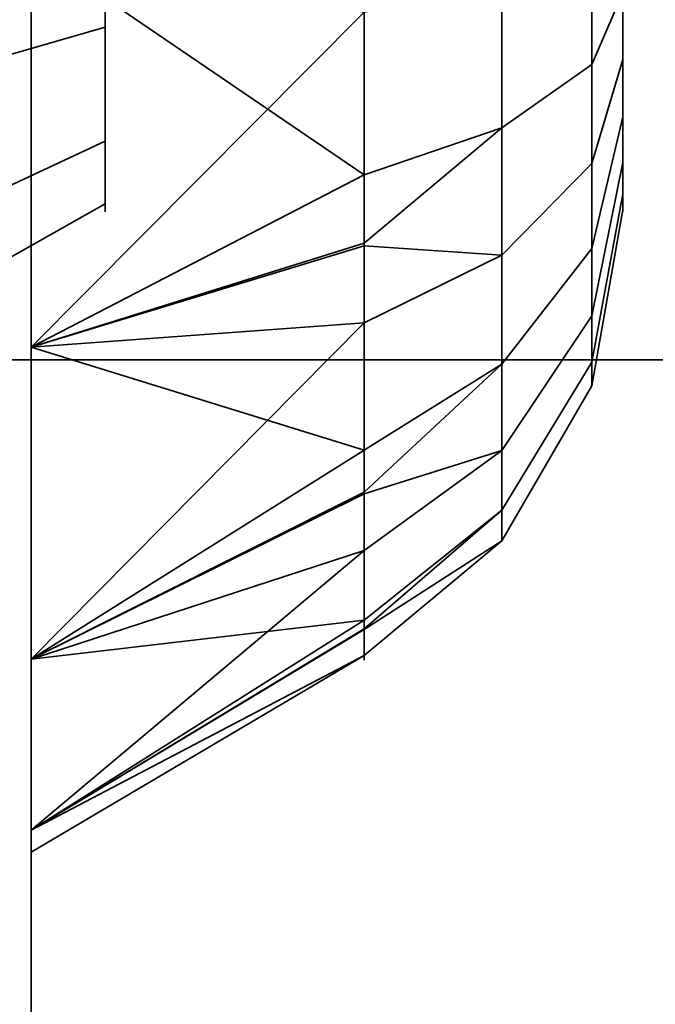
# Model space of a CAD drawing. Header units: millimetres. Extents: x -508 to 6708, y -110 to 248.
# Tile 501 of 656: x 1135.484 to 1136.344, y -6.172 to -4.84. Entities that reach past the tile are written whole.
import ezdxf

# ---------------------------------------------------------------- set-up
doc = ezdxf.new("R2010")
doc.units = ezdxf.units.MM
doc.layers.add('151', color=7, linetype='Continuous', true_color=0xffffff)

# ---------------------------------------------------------------- blocks, each defined once
blk = doc.blocks.new('UG_SURFACE_002')
at = {"layer": '151', "color": 252, "linetype": 'Continuous', "lineweight": 35}
for points in [[(2057.4999, -5.3, 2215.25), (2057.4999, 229.4, 2215.25), (942.5, 229.4, 2215.25), (942.5, -5.3, 2215.25)], [(1092.5, -5.3, 2065.2499), (1092.5, 229.4, 2065.2499), (1907.5, 229.4, 2065.2499), (1907.5, -5.3, 2065.2499)], [(2057.4999, -5.3, 2215.25), (942.5, -5.3, 2215.25), (1092.5, -5.3, 2065.2499), (1907.5, -5.3, 2065.2499)]]:
    blk.add_3dface(points, dxfattribs=at)
blk = doc.blocks.new('UG_SURFACE_254')
at = {"layer": '151', "color": 252, "linetype": 'Continuous', "lineweight": 35}
for points in [[(1135.5, 61.62, 2021.75), (1135.5, 61.62, -7.75), (1135.5, -22.22, -7.75), (1135.5, -22.22, 2021.75)], [(1137, -22.22, 2020.2501), (1137, 61.62, 2020.2501), (1135.5, 61.62, 2021.75), (1135.5, -22.22, 2021.75)], [(1137, 61.62, -7.75), (1137, -22.22, -7.75), (1135.5, -22.22, -7.75), (1135.5, 61.62, -7.75)]]:
    blk.add_3dface(points, dxfattribs=at)
blk = doc.blocks.new('UG_SURFACE_255')
at = {"layer": '151', "color": 252, "linetype": 'Continuous', "lineweight": 35}
for points in [[(1135.5, 61.62, 2021.75), (1135.5, 61.62, -7.75), (1135.5, -22.22, -7.75), (1135.5, -22.22, 2021.75)], [(1137, -22.22, 2020.2501), (1137, 61.62, 2020.2501), (1135.5, 61.62, 2021.75), (1135.5, -22.22, 2021.75)], [(1137, 61.62, -7.75), (1137, -22.22, -7.75), (1135.5, -22.22, -7.75), (1135.5, 61.62, -7.75)]]:
    blk.add_3dface(points, dxfattribs=at)
blk = doc.blocks.new('UG_SURFACE_256')
at = {"layer": '151', "color": 252, "linetype": 'Continuous', "lineweight": 35}
for points in [[(1135.5, -22.22, 2021.75), (1864.5, -22.22, 2021.75), (1864.5, 61.62, 2021.75), (1135.5, 61.62, 2021.75)], [(1137, 61.62, 2020.2501), (1137, -22.22, 2020.2501), (1135.5, -22.22, 2021.75), (1135.5, 61.62, 2021.75)], [(1082, -5.3, 2075.2499), (1918, -5.3, 2075.2499), (1916.5, -5.3, 2073.75), (1083.5, -5.3, 2073.75)], [(1082, -5.3, 2075.2499), (1082, -22.22, 2075.2499), (1918, -22.22, 2075.2499), (1918, -5.3, 2075.2499)], [(1083.5, -5.3, 2073.75), (1916.5, -5.3, 2073.75), (1916.5, -22.22, 2073.75), (1083.5, -22.22, 2073.75)]]:
    blk.add_3dface(points, dxfattribs=at)
blk = doc.blocks.new('UG_SURFACE_267')
at = {"layer": '151', "color": 252, "linetype": 'Continuous', "lineweight": 35}
for points in [[(1134.8, -18.0201, 979.25), (1134.8, 2.4, 979.25), (1135.5, 2.4, 979.25), (1135.5, -18.0201, 979.25)], [(1135.5, 2.4, 979.25), (1135.5, -6.686, 983.2348), (1135.5, -7.1779, 982.9508)], [(1135.5, -7.1779, 982.9508), (1135.5, -7.7428, 982.8914), (1135.5, -18.0201, 979.25), (1135.5, 2.4, 979.25)], [(1135.5, 2.4, 979.25), (1135.5, -6.234, 984.25), (1135.5, -6.3521, 983.6944)], [(1135.5, -6.3521, 983.6944), (1135.5, -6.686, 983.2348), (1135.5, 2.4, 979.25)], [(1135.5, 2.341, 1004.814), (1135.5, -6.234, 984.25), (1135.5, 2.4, 979.25)], [(1135.3548, 1.6119, 1163.3717), (1135.5, 2.341, 1163.6859), (1135.5, -18.0201, 1171.3412)], [(1135.5, -18.0201, 997.1588), (1135.5, 2.341, 1004.814), (1135.3548, 1.6119, 1005.1283)], [(1135.5, -18.0201, 1171.3412), (1135.5, 2.341, 1163.6859), (1135.5, 1, 1164.25)], [(1135.5, 2.341, 1004.814), (1135.5, -18.0201, 997.1588), (1135.5, -5.283, 993.933), (1135.5, -4.7428, 994.1086)], [(1135.5, -6.3521, 984.8056), (1135.5, 2.341, 1004.814), (1135.5, -3.3521, 992.1944)], [(1135.5, 2.341, 1004.814), (1135.5, -6.3521, 984.8056), (1135.5, -6.234, 984.25)], [(1135.5, -18.0201, 1171.3412), (1135.3862, -18.2146, 1170.8238), (1135.3548, 1.6119, 1163.3717)], [(1135.3548, 1.6119, 1005.1283), (1135.3862, -18.2146, 997.6762), (1135.5, -18.0201, 997.1588)], [(1135.5, -18.0201, 1189.25), (1135.5, 1, 1164.25), (1135.5, -5.7051, 1174.947)], [(1135.5, 1, 1164.25), (1135.5, -18.0201, 1189.25), (1135.5, -18.0201, 1171.3412)], [(1135.5, 1, 1164.25), (1135.5, -5.283, 1174.567), (1135.5, -5.7051, 1174.947)], [(1135.5, 1, 1164.25), (1135.5, -4.7428, 1174.3915), (1135.5, -5.283, 1174.567)], [(1135.5, -18.0201, 1189.25), (1135.5, -1, 1189.25), (1134.8, -1, 1189.25), (1134.8, -18.0201, 1189.25)], [(1135.5, -1, 1189.25), (1135.5, -7.1779, 1185.5491), (1135.5, -6.686, 1185.2652)], [(1135.5, -1, 1189.25), (1135.5, -6.234, 1184.25), (1135.5, -4.7428, 1177.1085), (1135.5, -4.1779, 1177.0492)], [(1135.5, -6.686, 1185.2652), (1135.5, -6.3521, 1184.8056), (1135.5, -1, 1189.25)], [(1135.5, -1, 1189.25), (1135.5, -18.0201, 1189.25), (1135.5, -7.7428, 1185.6085), (1135.5, -7.1779, 1185.5491)], [(1135.5, -6.3521, 1184.8056), (1135.5, -6.234, 1184.25), (1135.5, -1, 1189.25)], [(1135.5, -3.3521, 992.1944), (1135.5, -3.686, 991.7349), (1135.5, -6.3521, 984.8056)], [(1135.5, -6.686, 985.2651), (1135.5, -3.686, 991.7349), (1135.5, -4.1779, 991.4508)], [(1135.5, -6.686, 985.2651), (1135.5, -6.3521, 984.8056), (1135.5, -3.686, 991.7349)], [(1135.5, -4.1779, 991.4508), (1135.5, -4.7428, 991.3915), (1135.5, -6.686, 985.2651)], [(1135.6, -4.85, 993.183), (1135.6, -4.6523, 993.2473), (1135.6, -4.4455, 993.2255), (1135.6, -4.6, 992.75)], [(1135.6, -4.85, 1176.183), (1135.6, -4.6523, 1176.2472), (1135.6, -4.4455, 1176.2255), (1135.6, -4.6, 1175.75)], [(1135.6, -4.6523, 992.2528), (1135.6, -4.85, 992.317), (1135.6, -5.0045, 992.4561), (1135.6, -4.6, 992.75)], [(1135.6, -5.0045, 992.4561), (1135.6, -5.0891, 992.646), (1135.6, -5.0891, 992.8539), (1135.6, -4.6, 992.75)], [(1135.6, -5.0891, 992.8539), (1135.6, -5.0045, 993.0439), (1135.6, -4.85, 993.183), (1135.6, -4.6, 992.75)], [(1135.6, -4.6523, 1175.2528), (1135.6, -4.85, 1175.3169), (1135.6, -5.0045, 1175.4562), (1135.6, -4.6, 1175.75)], [(1135.6, -5.0045, 1175.4562), (1135.6, -5.0891, 1175.6461), (1135.6, -5.0891, 1175.854), (1135.6, -4.6, 1175.75)], [(1135.6, -5.0891, 1175.854), (1135.6, -5.0045, 1176.0439), (1135.6, -4.85, 1176.183), (1135.6, -4.6, 1175.75)], [(1136.1362, -4.6, 1174.8), (1136.1362, -4.9864, 1174.8822), (1135.95, -5.0499, 1174.7394), (1135.95, -4.7119, 1174.6676)], [(1136.1362, -4.6, 991.8001), (1136.1362, -4.9864, 991.8822), (1135.95, -5.0499, 991.7394), (1135.95, -4.7119, 991.6676)], [(1136.2578, -4.6, 1175.0106), (1136.2578, -4.9007, 1175.0745), (1136.1362, -4.9864, 1174.8822), (1136.1362, -4.6, 1174.8)], [(1136.2578, -4.6, 992.0106), (1136.2578, -4.9007, 992.0745), (1136.1362, -4.9864, 991.8822), (1136.1362, -4.6, 991.8001)], [(1136.3, -4.6, 1175.2501), (1136.3, -4.8034, 1175.2932), (1136.2578, -4.9007, 1175.0745), (1136.2578, -4.6, 1175.0106)], [(1136.3, -4.6, 992.25), (1136.3, -4.8034, 992.2932), (1136.2578, -4.9007, 992.0745), (1136.2578, -4.6, 992.0106)], [(1136.3, -4.704, 1176.2391), (1136.3, -4.8939, 1176.1545), (1136.3, -5.033, 1176), (1136.3, -4.6, 1175.75)], [(1136.3, -5.033, 1176), (1136.3, -5.0973, 1175.8022), (1136.3, -5.0755, 1175.5955), (1136.3, -4.6, 1175.75)], [(1136.3, -5.0755, 1175.5955), (1136.3, -4.9716, 1175.4154), (1136.3, -4.8034, 1175.2932), (1136.3, -4.6, 1175.75)], [(1136.3, -4.704, 993.239), (1136.3, -4.8939, 993.1545), (1136.3, -5.033, 993), (1136.3, -4.6, 992.75)], [(1136.3, -5.033, 993), (1136.3, -5.0973, 992.8023), (1136.3, -5.0755, 992.5955), (1136.3, -4.6, 992.75)], [(1136.3, -5.0755, 992.5955), (1136.3, -4.9716, 992.4154), (1136.3, -4.8034, 992.2932), (1136.3, -4.6, 992.75)], [(1135.6, -4.6523, 993.2473), (1135.6, -4.85, 993.183), (1134.8, -5.0809, 993.583), (1134.8, -4.7005, 993.7066)], [(1135.6, -4.85, 992.317), (1135.6, -4.6523, 992.2528), (1134.8, -4.7005, 991.7934), (1134.8, -5.0809, 991.917)], [(1135.6, -4.6523, 1176.2472), (1135.6, -4.85, 1176.183), (1134.8, -5.0809, 1176.5831), (1134.8, -4.7005, 1176.7066)], [(1135.6, -4.85, 1175.3169), (1135.6, -4.6523, 1175.2528), (1134.8, -4.7005, 1174.7934), (1134.8, -5.0809, 1174.917)], [(1135.5, -4.7428, 1174.3915), (1135.95, -4.7119, 1174.6676), (1135.95, -5.0499, 1174.7394)], [(1135.5, -4.7428, 991.3915), (1135.95, -4.7119, 991.6676), (1135.95, -5.0499, 991.7394)], [(1136.3, -4.8939, 1176.1545), (1136.3, -4.704, 1176.2391), (1136.2578, -4.7537, 1176.4733), (1136.2578, -5.0346, 1176.3482)], [(1136.3, -4.8939, 993.1545), (1136.3, -4.704, 993.239), (1136.2578, -4.7537, 993.4732), (1136.2578, -5.0346, 993.3482)], [(1135.5, -4.7428, 1177.1085), (1135.5, -6.3521, 1183.6944), (1135.5, -6.686, 1183.2348)], [(1135.5, -4.7428, 1177.1085), (1135.5, -6.234, 1184.25), (1135.5, -6.3521, 1183.6944)], [(1135.5, -6.686, 1183.2348), (1135.5, -7.1779, 1182.9509), (1135.5, -5.283, 1176.9331), (1135.5, -4.7428, 1177.1085)], [(1135.5, -7.1779, 985.5492), (1135.5, -6.686, 985.2651), (1135.5, -4.7428, 991.3915), (1135.5, -5.283, 991.567)], [(1135.95, -5.0499, 1174.7394), (1135.5, -5.283, 1174.567), (1135.5, -4.7428, 1174.3915)], [(1135.95, -4.83, 1176.8321), (1135.5, -4.7428, 1177.1085), (1135.5, -5.283, 1176.9331)], [(1135.95, -5.0499, 991.7394), (1135.5, -5.283, 991.567), (1135.5, -4.7428, 991.3915)], [(1135.95, -4.83, 993.8321), (1135.5, -4.7428, 994.1086), (1135.5, -5.283, 993.933)], [(1136.2578, -5.0346, 1176.3482), (1136.2578, -4.7537, 1176.4733), (1136.1362, -4.7975, 1176.6791), (1136.1362, -5.1584, 1176.5186)], [(1136.2578, -5.0346, 993.3482), (1136.2578, -4.7537, 993.4732), (1136.1362, -4.7975, 993.6792), (1136.1362, -5.1584, 993.5185)], [(1136.1362, -5.1584, 1176.5186), (1136.1362, -4.7975, 1176.6791), (1135.95, -4.83, 1176.8321), (1135.95, -5.1457, 1176.6914)], [(1136.1362, -5.1584, 993.5185), (1136.1362, -4.7975, 993.6792), (1135.95, -4.83, 993.8321), (1135.95, -5.1457, 993.6914)], [(1136.3, -4.8034, 1175.2932), (1136.3, -4.9716, 1175.4154), (1136.2578, -5.1495, 1175.2552), (1136.2578, -4.9007, 1175.0745)], [(1136.3, -4.8034, 992.2932), (1136.3, -4.9716, 992.4154), (1136.2578, -5.1495, 992.2552), (1136.2578, -4.9007, 992.0745)], [(1135.5, -5.283, 1176.9331), (1135.95, -5.1457, 1176.6914), (1135.95, -4.83, 1176.8321)], [(1135.5, -5.283, 993.933), (1135.95, -5.1457, 993.6914), (1135.95, -4.83, 993.8321)], [(1135.6, -4.85, 993.183), (1135.6, -5.0045, 993.0439), (1134.8, -5.3782, 993.3154), (1134.8, -5.0809, 993.583)], [(1135.6, -5.0045, 992.4561), (1135.6, -4.85, 992.317), (1134.8, -5.0809, 991.917), (1134.8, -5.3782, 992.1846)], [(1135.6, -4.85, 1176.183), (1135.6, -5.0045, 1176.0439), (1134.8, -5.3782, 1176.3154), (1134.8, -5.0809, 1176.5831)], [(1135.6, -5.0045, 1175.4562), (1135.6, -4.85, 1175.3169), (1134.8, -5.0809, 1174.917), (1134.8, -5.3782, 1175.1846)], [(1136.2578, -4.9007, 1175.0745), (1136.2578, -5.1495, 1175.2552), (1136.1362, -5.306, 1175.1144), (1136.1362, -4.9864, 1174.8822)], [(1136.2578, -4.9007, 992.0745), (1136.2578, -5.1495, 992.2552), (1136.1362, -5.306, 992.1144), (1136.1362, -4.9864, 991.8822)], [(1136.3, -5.033, 1176), (1136.3, -4.8939, 1176.1545), (1136.2578, -5.0346, 1176.3482), (1136.2578, -5.2404, 1176.1197)], [(1136.3, -5.033, 993), (1136.3, -4.8939, 993.1545), (1136.2578, -5.0346, 993.3482), (1136.2578, -5.2404, 993.1197)], [(1136.3, -4.9716, 1175.4154), (1136.3, -5.0755, 1175.5955), (1136.2578, -5.3032, 1175.5215), (1136.2578, -5.1495, 1175.2552)], [(1136.3, -4.9716, 992.4154), (1136.3, -5.0755, 992.5955), (1136.2578, -5.3032, 992.5215), (1136.2578, -5.1495, 992.2552)], [(1136.1362, -4.9864, 1174.8822), (1136.1362, -5.306, 1175.1144), (1135.95, -5.4221, 1175.0098), (1135.95, -5.1425, 1174.8066)], [(1135.95, -5.1425, 1174.8066), (1135.95, -5.0499, 1174.7394), (1136.1362, -4.9864, 1174.8822)], [(1136.1362, -4.9864, 991.8822), (1136.1362, -5.306, 992.1144), (1135.95, -5.4221, 992.0098), (1135.95, -5.1425, 991.8066)], [(1135.95, -5.1425, 991.8066), (1135.95, -5.0499, 991.7394), (1136.1362, -4.9864, 991.8822)], [(1135.6, -5.0045, 993.0439), (1135.6, -5.0891, 992.8539), (1134.8, -5.5409, 992.95), (1134.8, -5.3782, 993.3154)], [(1135.6, -5.0891, 992.646), (1135.6, -5.0045, 992.4561), (1134.8, -5.3782, 992.1846), (1134.8, -5.5409, 992.55)], [(1135.6, -5.0045, 1176.0439), (1135.6, -5.0891, 1175.854), (1134.8, -5.5409, 1175.9499), (1134.8, -5.3782, 1176.3154)], [(1135.6, -5.0891, 1175.6461), (1135.6, -5.0045, 1175.4562), (1134.8, -5.3782, 1175.1846), (1134.8, -5.5409, 1175.55)], [(1136.3, -5.0973, 1175.8022), (1136.3, -5.033, 1176), (1136.2578, -5.2404, 1176.1197), (1136.2578, -5.3354, 1175.8273)], [(1136.3, -5.0973, 992.8023), (1136.3, -5.033, 993), (1136.2578, -5.2404, 993.1197), (1136.2578, -5.3354, 992.8273)], [(1136.2578, -5.2404, 1176.1197), (1136.2578, -5.0346, 1176.3482), (1136.1362, -5.1584, 1176.5186), (1136.1362, -5.4227, 1176.2249)], [(1136.2578, -5.2404, 993.1197), (1136.2578, -5.0346, 993.3482), (1136.1362, -5.1584, 993.5185), (1136.1362, -5.4227, 993.225)], [(1135.95, -5.0499, 1174.7394), (1135.95, -5.1425, 1174.8066), (1135.5, -5.283, 1174.567)], [(1135.95, -5.0499, 991.7394), (1135.95, -5.1425, 991.8066), (1135.5, -5.283, 991.567)], [(1136.3, -5.0755, 1175.5955), (1136.3, -5.0973, 1175.8022), (1136.2578, -5.3354, 1175.8273), (1136.2578, -5.3032, 1175.5215)], [(1136.3, -5.0755, 992.5955), (1136.3, -5.0973, 992.8023), (1136.2578, -5.3354, 992.8273), (1136.2578, -5.3032, 992.5215)], [(1135.6, -5.0891, 992.8539), (1135.6, -5.0891, 992.646), (1134.8, -5.5409, 992.55), (1134.8, -5.5409, 992.95)], [(1135.6, -5.0891, 1175.854), (1135.6, -5.0891, 1175.6461), (1134.8, -5.5409, 1175.55), (1134.8, -5.5409, 1175.9499)], [(1135.5, -5.283, 1174.567), (1135.95, -5.1425, 1174.8066), (1135.95, -5.4221, 1175.0098)], [(1135.5, -5.283, 991.567), (1135.95, -5.1425, 991.8066), (1135.95, -5.4221, 992.0098)], [(1135.95, -5.2502, 1176.6449), (1135.95, -5.1457, 1176.6914), (1135.5, -5.283, 1176.9331)], [(1135.95, -5.2502, 993.645), (1135.95, -5.1457, 993.6914), (1135.5, -5.283, 993.933)], [(1135.95, -5.1457, 1176.6914), (1135.95, -5.2502, 1176.6449), (1136.1362, -5.1584, 1176.5186)], [(1135.95, -5.1457, 993.6914), (1135.95, -5.2502, 993.645), (1136.1362, -5.1584, 993.5185)], [(1136.2578, -5.1495, 1175.2552), (1136.2578, -5.3032, 1175.5215), (1136.1362, -5.5035, 1175.4564), (1136.1362, -5.306, 1175.1144)], [(1136.2578, -5.1495, 992.2552), (1136.2578, -5.3032, 992.5215), (1136.1362, -5.5035, 992.4564), (1136.1362, -5.306, 992.1144)], [(1136.1362, -5.4227, 1176.2249), (1136.1362, -5.1584, 1176.5186), (1135.95, -5.2502, 1176.6449), (1135.95, -5.4815, 1176.3881)], [(1136.1362, -5.4227, 993.225), (1136.1362, -5.1584, 993.5185), (1135.95, -5.2502, 993.645), (1135.95, -5.4815, 993.3881)], [(1136.2578, -5.3354, 1175.8273), (1136.2578, -5.2404, 1176.1197), (1136.1362, -5.4227, 1176.2249), (1136.1362, -5.5447, 1175.8493)], [(1136.2578, -5.3354, 992.8273), (1136.2578, -5.2404, 993.1197), (1136.1362, -5.4227, 993.225), (1136.1362, -5.5447, 992.8493)], [(1135.5, -5.7051, 1176.5529), (1135.95, -5.4815, 1176.3881), (1135.95, -5.2502, 1176.6449)], [(1135.95, -5.2502, 1176.6449), (1135.5, -5.283, 1176.9331), (1135.5, -5.7051, 1176.5529)], [(1135.5, -5.7051, 993.5529), (1135.95, -5.4815, 993.3881), (1135.95, -5.2502, 993.645)], [(1135.95, -5.2502, 993.645), (1135.5, -5.283, 993.933), (1135.5, -5.7051, 993.5529)], [(1135.5, -7.1779, 1182.9509), (1135.5, -7.7428, 1182.8915), (1135.5, -5.7051, 1176.5529), (1135.5, -5.283, 1176.9331)], [(1135.5, -5.283, 991.567), (1135.5, -7.7428, 985.6085), (1135.5, -7.1779, 985.5492)], [(1135.5, -5.283, 991.567), (1135.5, -8.283, 985.433), (1135.5, -7.7428, 985.6085)], [(1135.5, -8.283, 985.433), (1135.5, -5.283, 991.567), (1135.5, -5.7051, 991.9471)], [(1135.5, -5.7051, 993.5529), (1135.5, -5.283, 993.933), (1135.5, -18.0201, 997.1588)], [(1135.95, -5.4221, 1175.0098), (1135.5, -5.7051, 1174.947), (1135.5, -5.283, 1174.567)], [(1135.95, -5.4221, 992.0098), (1135.5, -5.7051, 991.9471), (1135.5, -5.283, 991.567)], [(1136.1362, -5.306, 1175.1144), (1136.1362, -5.5035, 1175.4564), (1135.95, -5.6521, 1175.4081), (1135.95, -5.4793, 1175.1088)], [(1135.95, -5.4793, 1175.1088), (1135.95, -5.4221, 1175.0098), (1136.1362, -5.306, 1175.1144)], [(1136.1362, -5.306, 992.1144), (1136.1362, -5.5035, 992.4564), (1135.95, -5.6521, 992.4082), (1135.95, -5.4793, 992.1088)], [(1135.95, -5.4793, 992.1088), (1135.95, -5.4221, 992.0098), (1136.1362, -5.306, 992.1144)], [(1136.2578, -5.3032, 1175.5215), (1136.2578, -5.3354, 1175.8273), (1136.1362, -5.5447, 1175.8493), (1136.1362, -5.5035, 1175.4564)], [(1136.2578, -5.3032, 992.5215), (1136.2578, -5.3354, 992.8273), (1136.1362, -5.5447, 992.8493), (1136.1362, -5.5035, 992.4564)], [(1135.95, -5.4221, 1175.0098), (1135.95, -5.4793, 1175.1088), (1135.5, -5.7051, 1174.947)], [(1135.95, -5.4221, 992.0098), (1135.95, -5.4793, 992.1088), (1135.5, -5.7051, 991.9471)], [(1136.1362, -5.5447, 1175.8493), (1136.1362, -5.4227, 1176.2249), (1135.95, -5.558, 1176.3031), (1135.95, -5.6648, 1175.9744)], [(1135.95, -5.4815, 1176.3881), (1135.95, -5.558, 1176.3031), (1136.1362, -5.4227, 1176.2249)], [(1136.1362, -5.5447, 992.8493), (1136.1362, -5.4227, 993.225), (1135.95, -5.558, 993.3031), (1135.95, -5.6648, 992.9744)], [(1135.95, -5.4815, 993.3881), (1135.95, -5.558, 993.3031), (1136.1362, -5.4227, 993.225)], [(1135.5, -5.7051, 1174.947), (1135.95, -5.4793, 1175.1088), (1135.95, -5.6521, 1175.4081)], [(1135.5, -5.7051, 991.9471), (1135.95, -5.4793, 992.1088), (1135.95, -5.6521, 992.4082)], [(1135.95, -5.558, 1176.3031), (1135.95, -5.4815, 1176.3881), (1135.5, -5.7051, 1176.5529)], [(1135.95, -5.558, 993.3031), (1135.95, -5.4815, 993.3881), (1135.5, -5.7051, 993.5529)], [(1136.1362, -5.5035, 1175.4564), (1136.1362, -5.5447, 1175.8493), (1135.95, -5.7002, 1175.8657), (1135.95, -5.664, 1175.5219)], [(1135.95, -5.664, 1175.5219), (1135.95, -5.6521, 1175.4081), (1136.1362, -5.5035, 1175.4564)], [(1136.1362, -5.5035, 992.4564), (1136.1362, -5.5447, 992.8493), (1135.95, -5.7002, 992.8656), (1135.95, -5.664, 992.5219)], [(1135.95, -5.664, 992.5219), (1135.95, -5.6521, 992.4082), (1136.1362, -5.5035, 992.4564)], [(1135.95, -5.6648, 1175.9744), (1135.95, -5.7002, 1175.8657), (1136.1362, -5.5447, 1175.8493)], [(1135.95, -5.6648, 992.9744), (1135.95, -5.7002, 992.8656), (1136.1362, -5.5447, 992.8493)], [(1135.5, -5.9362, 1176.034), (1135.95, -5.6648, 1175.9744), (1135.95, -5.558, 1176.3031)], [(1135.95, -5.558, 1176.3031), (1135.5, -5.7051, 1176.5529), (1135.5, -5.9362, 1176.034)], [(1135.5, -5.9362, 993.034), (1135.95, -5.6648, 992.9744), (1135.95, -5.558, 993.3031)], [(1135.95, -5.558, 993.3031), (1135.5, -5.7051, 993.5529), (1135.5, -5.9362, 993.034)], [(1135.95, -5.6521, 1175.4081), (1135.5, -5.9362, 1175.4659), (1135.5, -5.7051, 1174.947)], [(1135.95, -5.6521, 1175.4081), (1135.95, -5.664, 1175.5219), (1135.5, -5.9362, 1175.4659)], [(1135.95, -5.6521, 992.4082), (1135.5, -5.9362, 992.466), (1135.5, -5.7051, 991.9471)], [(1135.95, -5.6521, 992.4082), (1135.95, -5.664, 992.5219), (1135.5, -5.9362, 992.466)], [(1135.5, -5.966, 1175.75), (1135.5, -5.9362, 1175.4659), (1135.95, -5.664, 1175.5219), (1135.95, -5.7002, 1175.8657)], [(1135.5, -5.966, 992.75), (1135.5, -5.9362, 992.466), (1135.95, -5.664, 992.5219), (1135.95, -5.7002, 992.8656)], [(1135.95, -5.7002, 1175.8657), (1135.95, -5.6648, 1175.9744), (1135.5, -5.9362, 1176.034)], [(1135.95, -5.7002, 992.8656), (1135.95, -5.6648, 992.9744), (1135.5, -5.9362, 993.034)], [(1135.95, -5.7002, 1175.8657), (1135.5, -5.9362, 1176.034), (1135.5, -5.966, 1175.75)], [(1135.95, -5.7002, 992.8656), (1135.5, -5.9362, 993.034), (1135.5, -5.966, 992.75)], [(1135.5, -18.0201, 1189.25), (1135.5, -5.7051, 1174.947), (1135.5, -5.9362, 1175.4659)], [(1135.5, -5.9362, 1176.034), (1135.5, -5.7051, 1176.5529), (1135.5, -7.7428, 1182.8915)], [(1135.5, -18.0201, 997.1588), (1135.5, -8.283, 985.433), (1135.5, -5.7051, 991.9471), (1135.5, -5.9362, 992.466)], [(1135.5, -5.9362, 993.034), (1135.5, -5.7051, 993.5529), (1135.5, -18.0201, 997.1588)], [(1135.5, -7.7428, 1182.8915), (1135.5, -5.9362, 1175.4659), (1135.5, -5.966, 1175.75)], [(1135.5, -5.9362, 1175.4659), (1135.5, -7.7428, 1182.8915), (1135.5, -8.283, 1183.067)], [(1135.5, -5.966, 1175.75), (1135.5, -5.9362, 1176.034), (1135.5, -7.7428, 1182.8915)], [(1135.5, -5.9362, 1175.4659), (1135.5, -8.283, 1183.067), (1135.5, -8.7051, 1183.4471), (1135.5, -18.0201, 1189.25)], [(1135.5, -18.0201, 997.1588), (1135.5, -5.9362, 992.466), (1135.5, -5.966, 992.75)], [(1135.5, -5.966, 992.75), (1135.5, -5.9362, 993.034), (1135.5, -18.0201, 997.1588)]]:
    blk.add_3dface(points, dxfattribs=at)
blk = doc.blocks.new('UG_SURFACE_291')
at = {"layer": '151', "color": 252, "linetype": 'Continuous', "lineweight": 35}
for points in [[(1134.8, -18.0201, 979.25), (1134.8, 2.4, 979.25), (1135.5, 2.4, 979.25), (1135.5, -18.0201, 979.25)], [(1135.5, 2.4, 979.25), (1135.5, -6.686, 983.2348), (1135.5, -7.1779, 982.9508)], [(1135.5, -7.1779, 982.9508), (1135.5, -7.7428, 982.8914), (1135.5, -18.0201, 979.25), (1135.5, 2.4, 979.25)], [(1135.5, 2.4, 979.25), (1135.5, -6.234, 984.25), (1135.5, -6.3521, 983.6944)], [(1135.5, -6.3521, 983.6944), (1135.5, -6.686, 983.2348), (1135.5, 2.4, 979.25)], [(1135.5, 2.341, 1004.814), (1135.5, -6.234, 984.25), (1135.5, 2.4, 979.25)], [(1135.3548, 1.6119, 1163.3717), (1135.5, 2.341, 1163.6859), (1135.5, -18.0201, 1171.3412)], [(1135.5, -18.0201, 997.1588), (1135.5, 2.341, 1004.814), (1135.3548, 1.6119, 1005.1283)], [(1135.5, -18.0201, 1171.3412), (1135.5, 2.341, 1163.6859), (1135.5, 1, 1164.25)], [(1135.5, 2.341, 1004.814), (1135.5, -18.0201, 997.1588), (1135.5, -5.283, 993.933), (1135.5, -4.7428, 994.1086)], [(1135.5, -6.3521, 984.8056), (1135.5, 2.341, 1004.814), (1135.5, -3.3521, 992.1944)], [(1135.5, 2.341, 1004.814), (1135.5, -6.3521, 984.8056), (1135.5, -6.234, 984.25)], [(1135.5, -18.0201, 1171.3412), (1135.3862, -18.2146, 1170.8238), (1135.3548, 1.6119, 1163.3717)], [(1135.3548, 1.6119, 1005.1283), (1135.3862, -18.2146, 997.6762), (1135.5, -18.0201, 997.1588)], [(1135.5, -18.0201, 1189.25), (1135.5, 1, 1164.25), (1135.5, -5.7051, 1174.947)], [(1135.5, 1, 1164.25), (1135.5, -18.0201, 1189.25), (1135.5, -18.0201, 1171.3412)], [(1135.5, 1, 1164.25), (1135.5, -5.283, 1174.567), (1135.5, -5.7051, 1174.947)], [(1135.5, 1, 1164.25), (1135.5, -4.7428, 1174.3915), (1135.5, -5.283, 1174.567)], [(1135.5, -18.0201, 1189.25), (1135.5, -1, 1189.25), (1134.8, -1, 1189.25), (1134.8, -18.0201, 1189.25)], [(1135.5, -1, 1189.25), (1135.5, -7.1779, 1185.5491), (1135.5, -6.686, 1185.2652)], [(1135.5, -1, 1189.25), (1135.5, -6.234, 1184.25), (1135.5, -4.7428, 1177.1085), (1135.5, -4.1779, 1177.0492)], [(1135.5, -6.686, 1185.2652), (1135.5, -6.3521, 1184.8056), (1135.5, -1, 1189.25)], [(1135.5, -1, 1189.25), (1135.5, -18.0201, 1189.25), (1135.5, -7.7428, 1185.6085), (1135.5, -7.1779, 1185.5491)], [(1135.5, -6.3521, 1184.8056), (1135.5, -6.234, 1184.25), (1135.5, -1, 1189.25)], [(1135.5, -3.3521, 992.1944), (1135.5, -3.686, 991.7349), (1135.5, -6.3521, 984.8056)], [(1135.5, -6.686, 985.2651), (1135.5, -3.686, 991.7349), (1135.5, -4.1779, 991.4508)], [(1135.5, -6.686, 985.2651), (1135.5, -6.3521, 984.8056), (1135.5, -3.686, 991.7349)], [(1135.5, -4.1779, 991.4508), (1135.5, -4.7428, 991.3915), (1135.5, -6.686, 985.2651)], [(1135.6, -4.85, 993.183), (1135.6, -4.6523, 993.2473), (1135.6, -4.4455, 993.2255), (1135.6, -4.6, 992.75)], [(1135.6, -4.85, 1176.183), (1135.6, -4.6523, 1176.2472), (1135.6, -4.4455, 1176.2255), (1135.6, -4.6, 1175.75)], [(1135.6, -4.6523, 992.2528), (1135.6, -4.85, 992.317), (1135.6, -5.0045, 992.4561), (1135.6, -4.6, 992.75)], [(1135.6, -5.0045, 992.4561), (1135.6, -5.0891, 992.646), (1135.6, -5.0891, 992.8539), (1135.6, -4.6, 992.75)], [(1135.6, -5.0891, 992.8539), (1135.6, -5.0045, 993.0439), (1135.6, -4.85, 993.183), (1135.6, -4.6, 992.75)], [(1135.6, -4.6523, 1175.2528), (1135.6, -4.85, 1175.3169), (1135.6, -5.0045, 1175.4562), (1135.6, -4.6, 1175.75)], [(1135.6, -5.0045, 1175.4562), (1135.6, -5.0891, 1175.6461), (1135.6, -5.0891, 1175.854), (1135.6, -4.6, 1175.75)], [(1135.6, -5.0891, 1175.854), (1135.6, -5.0045, 1176.0439), (1135.6, -4.85, 1176.183), (1135.6, -4.6, 1175.75)], [(1136.1362, -4.6, 1174.8), (1136.1362, -4.9864, 1174.8822), (1135.95, -5.0499, 1174.7394), (1135.95, -4.7119, 1174.6676)], [(1136.1362, -4.6, 991.8001), (1136.1362, -4.9864, 991.8822), (1135.95, -5.0499, 991.7394), (1135.95, -4.7119, 991.6676)], [(1136.2578, -4.6, 1175.0106), (1136.2578, -4.9007, 1175.0745), (1136.1362, -4.9864, 1174.8822), (1136.1362, -4.6, 1174.8)], [(1136.2578, -4.6, 992.0106), (1136.2578, -4.9007, 992.0745), (1136.1362, -4.9864, 991.8822), (1136.1362, -4.6, 991.8001)], [(1136.3, -4.6, 1175.2501), (1136.3, -4.8034, 1175.2932), (1136.2578, -4.9007, 1175.0745), (1136.2578, -4.6, 1175.0106)], [(1136.3, -4.6, 992.25), (1136.3, -4.8034, 992.2932), (1136.2578, -4.9007, 992.0745), (1136.2578, -4.6, 992.0106)], [(1136.3, -4.704, 1176.2391), (1136.3, -4.8939, 1176.1545), (1136.3, -5.033, 1176), (1136.3, -4.6, 1175.75)], [(1136.3, -5.033, 1176), (1136.3, -5.0973, 1175.8022), (1136.3, -5.0755, 1175.5955), (1136.3, -4.6, 1175.75)], [(1136.3, -5.0755, 1175.5955), (1136.3, -4.9716, 1175.4154), (1136.3, -4.8034, 1175.2932), (1136.3, -4.6, 1175.75)], [(1136.3, -4.704, 993.239), (1136.3, -4.8939, 993.1545), (1136.3, -5.033, 993), (1136.3, -4.6, 992.75)], [(1136.3, -5.033, 993), (1136.3, -5.0973, 992.8023), (1136.3, -5.0755, 992.5955), (1136.3, -4.6, 992.75)], [(1136.3, -5.0755, 992.5955), (1136.3, -4.9716, 992.4154), (1136.3, -4.8034, 992.2932), (1136.3, -4.6, 992.75)], [(1135.6, -4.6523, 993.2473), (1135.6, -4.85, 993.183), (1134.8, -5.0809, 993.583), (1134.8, -4.7005, 993.7066)], [(1135.6, -4.85, 992.317), (1135.6, -4.6523, 992.2528), (1134.8, -4.7005, 991.7934), (1134.8, -5.0809, 991.917)], [(1135.6, -4.6523, 1176.2472), (1135.6, -4.85, 1176.183), (1134.8, -5.0809, 1176.5831), (1134.8, -4.7005, 1176.7066)], [(1135.6, -4.85, 1175.3169), (1135.6, -4.6523, 1175.2528), (1134.8, -4.7005, 1174.7934), (1134.8, -5.0809, 1174.917)], [(1135.5, -4.7428, 1174.3915), (1135.95, -4.7119, 1174.6676), (1135.95, -5.0499, 1174.7394)], [(1135.5, -4.7428, 991.3915), (1135.95, -4.7119, 991.6676), (1135.95, -5.0499, 991.7394)], [(1136.3, -4.8939, 1176.1545), (1136.3, -4.704, 1176.2391), (1136.2578, -4.7537, 1176.4733), (1136.2578, -5.0346, 1176.3482)], [(1136.3, -4.8939, 993.1545), (1136.3, -4.704, 993.239), (1136.2578, -4.7537, 993.4732), (1136.2578, -5.0346, 993.3482)], [(1135.5, -4.7428, 1177.1085), (1135.5, -6.3521, 1183.6944), (1135.5, -6.686, 1183.2348)], [(1135.5, -4.7428, 1177.1085), (1135.5, -6.234, 1184.25), (1135.5, -6.3521, 1183.6944)], [(1135.5, -6.686, 1183.2348), (1135.5, -7.1779, 1182.9509), (1135.5, -5.283, 1176.9331), (1135.5, -4.7428, 1177.1085)], [(1135.5, -7.1779, 985.5492), (1135.5, -6.686, 985.2651), (1135.5, -4.7428, 991.3915), (1135.5, -5.283, 991.567)], [(1135.95, -5.0499, 1174.7394), (1135.5, -5.283, 1174.567), (1135.5, -4.7428, 1174.3915)], [(1135.95, -4.83, 1176.8321), (1135.5, -4.7428, 1177.1085), (1135.5, -5.283, 1176.9331)], [(1135.95, -5.0499, 991.7394), (1135.5, -5.283, 991.567), (1135.5, -4.7428, 991.3915)], [(1135.95, -4.83, 993.8321), (1135.5, -4.7428, 994.1086), (1135.5, -5.283, 993.933)], [(1136.2578, -5.0346, 1176.3482), (1136.2578, -4.7537, 1176.4733), (1136.1362, -4.7975, 1176.6791), (1136.1362, -5.1584, 1176.5186)], [(1136.2578, -5.0346, 993.3482), (1136.2578, -4.7537, 993.4732), (1136.1362, -4.7975, 993.6792), (1136.1362, -5.1584, 993.5185)], [(1136.1362, -5.1584, 1176.5186), (1136.1362, -4.7975, 1176.6791), (1135.95, -4.83, 1176.8321), (1135.95, -5.1457, 1176.6914)], [(1136.1362, -5.1584, 993.5185), (1136.1362, -4.7975, 993.6792), (1135.95, -4.83, 993.8321), (1135.95, -5.1457, 993.6914)], [(1136.3, -4.8034, 1175.2932), (1136.3, -4.9716, 1175.4154), (1136.2578, -5.1495, 1175.2552), (1136.2578, -4.9007, 1175.0745)], [(1136.3, -4.8034, 992.2932), (1136.3, -4.9716, 992.4154), (1136.2578, -5.1495, 992.2552), (1136.2578, -4.9007, 992.0745)], [(1135.5, -5.283, 1176.9331), (1135.95, -5.1457, 1176.6914), (1135.95, -4.83, 1176.8321)], [(1135.5, -5.283, 993.933), (1135.95, -5.1457, 993.6914), (1135.95, -4.83, 993.8321)], [(1135.6, -4.85, 993.183), (1135.6, -5.0045, 993.0439), (1134.8, -5.3782, 993.3154), (1134.8, -5.0809, 993.583)], [(1135.6, -5.0045, 992.4561), (1135.6, -4.85, 992.317), (1134.8, -5.0809, 991.917), (1134.8, -5.3782, 992.1846)], [(1135.6, -4.85, 1176.183), (1135.6, -5.0045, 1176.0439), (1134.8, -5.3782, 1176.3154), (1134.8, -5.0809, 1176.5831)], [(1135.6, -5.0045, 1175.4562), (1135.6, -4.85, 1175.3169), (1134.8, -5.0809, 1174.917), (1134.8, -5.3782, 1175.1846)], [(1136.2578, -4.9007, 1175.0745), (1136.2578, -5.1495, 1175.2552), (1136.1362, -5.306, 1175.1144), (1136.1362, -4.9864, 1174.8822)], [(1136.2578, -4.9007, 992.0745), (1136.2578, -5.1495, 992.2552), (1136.1362, -5.306, 992.1144), (1136.1362, -4.9864, 991.8822)], [(1136.3, -5.033, 1176), (1136.3, -4.8939, 1176.1545), (1136.2578, -5.0346, 1176.3482), (1136.2578, -5.2404, 1176.1197)], [(1136.3, -5.033, 993), (1136.3, -4.8939, 993.1545), (1136.2578, -5.0346, 993.3482), (1136.2578, -5.2404, 993.1197)], [(1136.3, -4.9716, 1175.4154), (1136.3, -5.0755, 1175.5955), (1136.2578, -5.3032, 1175.5215), (1136.2578, -5.1495, 1175.2552)], [(1136.3, -4.9716, 992.4154), (1136.3, -5.0755, 992.5955), (1136.2578, -5.3032, 992.5215), (1136.2578, -5.1495, 992.2552)], [(1136.1362, -4.9864, 1174.8822), (1136.1362, -5.306, 1175.1144), (1135.95, -5.4221, 1175.0098), (1135.95, -5.1425, 1174.8066)], [(1135.95, -5.1425, 1174.8066), (1135.95, -5.0499, 1174.7394), (1136.1362, -4.9864, 1174.8822)], [(1136.1362, -4.9864, 991.8822), (1136.1362, -5.306, 992.1144), (1135.95, -5.4221, 992.0098), (1135.95, -5.1425, 991.8066)], [(1135.95, -5.1425, 991.8066), (1135.95, -5.0499, 991.7394), (1136.1362, -4.9864, 991.8822)], [(1135.6, -5.0045, 993.0439), (1135.6, -5.0891, 992.8539), (1134.8, -5.5409, 992.95), (1134.8, -5.3782, 993.3154)], [(1135.6, -5.0891, 992.646), (1135.6, -5.0045, 992.4561), (1134.8, -5.3782, 992.1846), (1134.8, -5.5409, 992.55)], [(1135.6, -5.0045, 1176.0439), (1135.6, -5.0891, 1175.854), (1134.8, -5.5409, 1175.9499), (1134.8, -5.3782, 1176.3154)], [(1135.6, -5.0891, 1175.6461), (1135.6, -5.0045, 1175.4562), (1134.8, -5.3782, 1175.1846), (1134.8, -5.5409, 1175.55)], [(1136.3, -5.0973, 1175.8022), (1136.3, -5.033, 1176), (1136.2578, -5.2404, 1176.1197), (1136.2578, -5.3354, 1175.8273)], [(1136.3, -5.0973, 992.8023), (1136.3, -5.033, 993), (1136.2578, -5.2404, 993.1197), (1136.2578, -5.3354, 992.8273)], [(1136.2578, -5.2404, 1176.1197), (1136.2578, -5.0346, 1176.3482), (1136.1362, -5.1584, 1176.5186), (1136.1362, -5.4227, 1176.2249)], [(1136.2578, -5.2404, 993.1197), (1136.2578, -5.0346, 993.3482), (1136.1362, -5.1584, 993.5185), (1136.1362, -5.4227, 993.225)], [(1135.95, -5.0499, 1174.7394), (1135.95, -5.1425, 1174.8066), (1135.5, -5.283, 1174.567)], [(1135.95, -5.0499, 991.7394), (1135.95, -5.1425, 991.8066), (1135.5, -5.283, 991.567)], [(1136.3, -5.0755, 1175.5955), (1136.3, -5.0973, 1175.8022), (1136.2578, -5.3354, 1175.8273), (1136.2578, -5.3032, 1175.5215)], [(1136.3, -5.0755, 992.5955), (1136.3, -5.0973, 992.8023), (1136.2578, -5.3354, 992.8273), (1136.2578, -5.3032, 992.5215)], [(1135.6, -5.0891, 992.8539), (1135.6, -5.0891, 992.646), (1134.8, -5.5409, 992.55), (1134.8, -5.5409, 992.95)], [(1135.6, -5.0891, 1175.854), (1135.6, -5.0891, 1175.6461), (1134.8, -5.5409, 1175.55), (1134.8, -5.5409, 1175.9499)], [(1135.5, -5.283, 1174.567), (1135.95, -5.1425, 1174.8066), (1135.95, -5.4221, 1175.0098)], [(1135.5, -5.283, 991.567), (1135.95, -5.1425, 991.8066), (1135.95, -5.4221, 992.0098)], [(1135.95, -5.2502, 1176.6449), (1135.95, -5.1457, 1176.6914), (1135.5, -5.283, 1176.9331)], [(1135.95, -5.2502, 993.645), (1135.95, -5.1457, 993.6914), (1135.5, -5.283, 993.933)], [(1135.95, -5.1457, 1176.6914), (1135.95, -5.2502, 1176.6449), (1136.1362, -5.1584, 1176.5186)], [(1135.95, -5.1457, 993.6914), (1135.95, -5.2502, 993.645), (1136.1362, -5.1584, 993.5185)], [(1136.2578, -5.1495, 1175.2552), (1136.2578, -5.3032, 1175.5215), (1136.1362, -5.5035, 1175.4564), (1136.1362, -5.306, 1175.1144)], [(1136.2578, -5.1495, 992.2552), (1136.2578, -5.3032, 992.5215), (1136.1362, -5.5035, 992.4564), (1136.1362, -5.306, 992.1144)], [(1136.1362, -5.4227, 1176.2249), (1136.1362, -5.1584, 1176.5186), (1135.95, -5.2502, 1176.6449), (1135.95, -5.4815, 1176.3881)], [(1136.1362, -5.4227, 993.225), (1136.1362, -5.1584, 993.5185), (1135.95, -5.2502, 993.645), (1135.95, -5.4815, 993.3881)], [(1136.2578, -5.3354, 1175.8273), (1136.2578, -5.2404, 1176.1197), (1136.1362, -5.4227, 1176.2249), (1136.1362, -5.5447, 1175.8493)], [(1136.2578, -5.3354, 992.8273), (1136.2578, -5.2404, 993.1197), (1136.1362, -5.4227, 993.225), (1136.1362, -5.5447, 992.8493)], [(1135.5, -5.7051, 1176.5529), (1135.95, -5.4815, 1176.3881), (1135.95, -5.2502, 1176.6449)], [(1135.95, -5.2502, 1176.6449), (1135.5, -5.283, 1176.9331), (1135.5, -5.7051, 1176.5529)], [(1135.5, -5.7051, 993.5529), (1135.95, -5.4815, 993.3881), (1135.95, -5.2502, 993.645)], [(1135.95, -5.2502, 993.645), (1135.5, -5.283, 993.933), (1135.5, -5.7051, 993.5529)], [(1135.5, -7.1779, 1182.9509), (1135.5, -7.7428, 1182.8915), (1135.5, -5.7051, 1176.5529), (1135.5, -5.283, 1176.9331)], [(1135.5, -5.283, 991.567), (1135.5, -7.7428, 985.6085), (1135.5, -7.1779, 985.5492)], [(1135.5, -5.283, 991.567), (1135.5, -8.283, 985.433), (1135.5, -7.7428, 985.6085)], [(1135.5, -8.283, 985.433), (1135.5, -5.283, 991.567), (1135.5, -5.7051, 991.9471)], [(1135.5, -5.7051, 993.5529), (1135.5, -5.283, 993.933), (1135.5, -18.0201, 997.1588)], [(1135.95, -5.4221, 1175.0098), (1135.5, -5.7051, 1174.947), (1135.5, -5.283, 1174.567)], [(1135.95, -5.4221, 992.0098), (1135.5, -5.7051, 991.9471), (1135.5, -5.283, 991.567)], [(1136.1362, -5.306, 1175.1144), (1136.1362, -5.5035, 1175.4564), (1135.95, -5.6521, 1175.4081), (1135.95, -5.4793, 1175.1088)], [(1135.95, -5.4793, 1175.1088), (1135.95, -5.4221, 1175.0098), (1136.1362, -5.306, 1175.1144)], [(1136.1362, -5.306, 992.1144), (1136.1362, -5.5035, 992.4564), (1135.95, -5.6521, 992.4082), (1135.95, -5.4793, 992.1088)], [(1135.95, -5.4793, 992.1088), (1135.95, -5.4221, 992.0098), (1136.1362, -5.306, 992.1144)], [(1136.2578, -5.3032, 1175.5215), (1136.2578, -5.3354, 1175.8273), (1136.1362, -5.5447, 1175.8493), (1136.1362, -5.5035, 1175.4564)], [(1136.2578, -5.3032, 992.5215), (1136.2578, -5.3354, 992.8273), (1136.1362, -5.5447, 992.8493), (1136.1362, -5.5035, 992.4564)], [(1135.95, -5.4221, 1175.0098), (1135.95, -5.4793, 1175.1088), (1135.5, -5.7051, 1174.947)], [(1135.95, -5.4221, 992.0098), (1135.95, -5.4793, 992.1088), (1135.5, -5.7051, 991.9471)], [(1136.1362, -5.5447, 1175.8493), (1136.1362, -5.4227, 1176.2249), (1135.95, -5.558, 1176.3031), (1135.95, -5.6648, 1175.9744)], [(1135.95, -5.4815, 1176.3881), (1135.95, -5.558, 1176.3031), (1136.1362, -5.4227, 1176.2249)], [(1136.1362, -5.5447, 992.8493), (1136.1362, -5.4227, 993.225), (1135.95, -5.558, 993.3031), (1135.95, -5.6648, 992.9744)], [(1135.95, -5.4815, 993.3881), (1135.95, -5.558, 993.3031), (1136.1362, -5.4227, 993.225)], [(1135.5, -5.7051, 1174.947), (1135.95, -5.4793, 1175.1088), (1135.95, -5.6521, 1175.4081)], [(1135.5, -5.7051, 991.9471), (1135.95, -5.4793, 992.1088), (1135.95, -5.6521, 992.4082)], [(1135.95, -5.558, 1176.3031), (1135.95, -5.4815, 1176.3881), (1135.5, -5.7051, 1176.5529)], [(1135.95, -5.558, 993.3031), (1135.95, -5.4815, 993.3881), (1135.5, -5.7051, 993.5529)], [(1136.1362, -5.5035, 1175.4564), (1136.1362, -5.5447, 1175.8493), (1135.95, -5.7002, 1175.8657), (1135.95, -5.664, 1175.5219)], [(1135.95, -5.664, 1175.5219), (1135.95, -5.6521, 1175.4081), (1136.1362, -5.5035, 1175.4564)], [(1136.1362, -5.5035, 992.4564), (1136.1362, -5.5447, 992.8493), (1135.95, -5.7002, 992.8656), (1135.95, -5.664, 992.5219)], [(1135.95, -5.664, 992.5219), (1135.95, -5.6521, 992.4082), (1136.1362, -5.5035, 992.4564)], [(1135.95, -5.6648, 1175.9744), (1135.95, -5.7002, 1175.8657), (1136.1362, -5.5447, 1175.8493)], [(1135.95, -5.6648, 992.9744), (1135.95, -5.7002, 992.8656), (1136.1362, -5.5447, 992.8493)], [(1135.5, -5.9362, 1176.034), (1135.95, -5.6648, 1175.9744), (1135.95, -5.558, 1176.3031)], [(1135.95, -5.558, 1176.3031), (1135.5, -5.7051, 1176.5529), (1135.5, -5.9362, 1176.034)], [(1135.5, -5.9362, 993.034), (1135.95, -5.6648, 992.9744), (1135.95, -5.558, 993.3031)], [(1135.95, -5.558, 993.3031), (1135.5, -5.7051, 993.5529), (1135.5, -5.9362, 993.034)], [(1135.95, -5.6521, 1175.4081), (1135.5, -5.9362, 1175.4659), (1135.5, -5.7051, 1174.947)], [(1135.95, -5.6521, 1175.4081), (1135.95, -5.664, 1175.5219), (1135.5, -5.9362, 1175.4659)], [(1135.95, -5.6521, 992.4082), (1135.5, -5.9362, 992.466), (1135.5, -5.7051, 991.9471)], [(1135.95, -5.6521, 992.4082), (1135.95, -5.664, 992.5219), (1135.5, -5.9362, 992.466)], [(1135.5, -5.966, 1175.75), (1135.5, -5.9362, 1175.4659), (1135.95, -5.664, 1175.5219), (1135.95, -5.7002, 1175.8657)], [(1135.5, -5.966, 992.75), (1135.5, -5.9362, 992.466), (1135.95, -5.664, 992.5219), (1135.95, -5.7002, 992.8656)], [(1135.95, -5.7002, 1175.8657), (1135.95, -5.6648, 1175.9744), (1135.5, -5.9362, 1176.034)], [(1135.95, -5.7002, 992.8656), (1135.95, -5.6648, 992.9744), (1135.5, -5.9362, 993.034)], [(1135.95, -5.7002, 1175.8657), (1135.5, -5.9362, 1176.034), (1135.5, -5.966, 1175.75)], [(1135.95, -5.7002, 992.8656), (1135.5, -5.9362, 993.034), (1135.5, -5.966, 992.75)], [(1135.5, -18.0201, 1189.25), (1135.5, -5.7051, 1174.947), (1135.5, -5.9362, 1175.4659)], [(1135.5, -5.9362, 1176.034), (1135.5, -5.7051, 1176.5529), (1135.5, -7.7428, 1182.8915)], [(1135.5, -18.0201, 997.1588), (1135.5, -8.283, 985.433), (1135.5, -5.7051, 991.9471), (1135.5, -5.9362, 992.466)], [(1135.5, -5.9362, 993.034), (1135.5, -5.7051, 993.5529), (1135.5, -18.0201, 997.1588)], [(1135.5, -7.7428, 1182.8915), (1135.5, -5.9362, 1175.4659), (1135.5, -5.966, 1175.75)], [(1135.5, -5.9362, 1175.4659), (1135.5, -7.7428, 1182.8915), (1135.5, -8.283, 1183.067)], [(1135.5, -5.966, 1175.75), (1135.5, -5.9362, 1176.034), (1135.5, -7.7428, 1182.8915)], [(1135.5, -5.9362, 1175.4659), (1135.5, -8.283, 1183.067), (1135.5, -8.7051, 1183.4471), (1135.5, -18.0201, 1189.25)], [(1135.5, -18.0201, 997.1588), (1135.5, -5.9362, 992.466), (1135.5, -5.966, 992.75)], [(1135.5, -5.966, 992.75), (1135.5, -5.9362, 993.034), (1135.5, -18.0201, 997.1588)]]:
    blk.add_3dface(points, dxfattribs=at)

msp = doc.modelspace()

# ---------------------------------------------------------------- linework, layer by layer
at = {"layer": '151', "color": 253, "linetype": 'Continuous', "lineweight": -3}
for p, q in [((1135.5, -22.22, 2021.75), (1135.5, 61.62, 2021.75)), ((1135.5, 61.62, -7.75), (1135.5, -22.22, -7.75)), ((1135.5, -22.22, 2021.75), (1135.5, 61.62, 2021.75)), ((1135.5, -22.22, 2021.75), (1135.5, 61.62, 2021.75)), ((1135.5, 61.62, -7.75), (1135.5, -22.22, -7.75)), ((1135.5, -18.0201, 979.25), (1135.5, 2.4, 979.25)), ((1135.5, -18.0201, 979.25), (1135.5, 2.4, 979.25)), ((1135.5, -18.0201, 1171.3412), (1135.5, 2.341, 1163.6859)), ((1135.5, 2.341, 1004.8141), (1135.5, -18.0201, 997.1588)), ((1135.5, 2.341, 1004.8141), (1135.5, -18.0201, 997.1588)), ((1135.5, -18.0201, 1171.3412), (1135.5, 2.341, 1163.6859)), ((1135.5, -18.0201, 1189.25), (1135.5, -1, 1189.25)), ((1135.5, -18.0201, 1189.25), (1135.5, -1, 1189.25)), ((942.5, -5.3, 2215.25), (2057.5, -5.3, 2215.25)), ((1918, -5.3, 2075.25), (1082, -5.3, 2075.25)), ((1916.5, -5.3, 2073.75), (1083.5, -5.3, 2073.75)), ((1907.5, -5.3, 2065.25), (1092.5, -5.3, 2065.25))]:
    msp.add_line(p, q, dxfattribs=at)
at = {"layer": '151', "color": 253, "linetype": 'Continuous', "lineweight": -3, "extrusion": (-1, 0, 0)}
for centre, radius in [((4.6, 992.75, -1135.5), 1.366), ((4.6, 1175.75, -1135.5), 1.366), ((4.6, 992.75, -1135.5), 1.366), ((4.6, 1175.75, -1135.5), 1.366), ((4.6, 992.75, -1135.95), 1.1062), ((4.6, 992.75, -1135.95), 1.1062), ((4.6, 992.75, -1135.6), 0.5), ((4.6, 992.75, -1135.6), 0.5), ((4.6, 992.75, -1136.3), 0.5), ((4.6, 992.75, -1136.3), 0.5)]:
    msp.add_circle(centre, radius, dxfattribs=at)
at = {"layer": '151', "color": 253, "linetype": 'Continuous', "lineweight": -3, "extrusion": (1, 0, 0)}
for centre, radius in [((-4.6, 1175.75, 1135.95), 1.1062), ((-4.6, 1175.75, 1135.95), 1.1062), ((-4.6, 1175.75, 1135.6), 0.5), ((-4.6, 1175.75, 1135.6), 0.5), ((-4.6, 1175.75, 1136.3), 0.5), ((-4.6, 1175.75, 1136.3), 0.5)]:
    msp.add_circle(centre, radius, dxfattribs=at)

# ---------------------------------------------------------------- block references
at = {"layer": '151', "color": 253, "linetype": 'Continuous', "lineweight": -3}
for name in ['UG_SURFACE_002', 'UG_SURFACE_254', 'UG_SURFACE_255', 'UG_SURFACE_256', 'UG_SURFACE_267', 'UG_SURFACE_291']:
    msp.add_blockref(name, (0, 0), dxfattribs=at)

doc.saveas('drawing.dxf')
